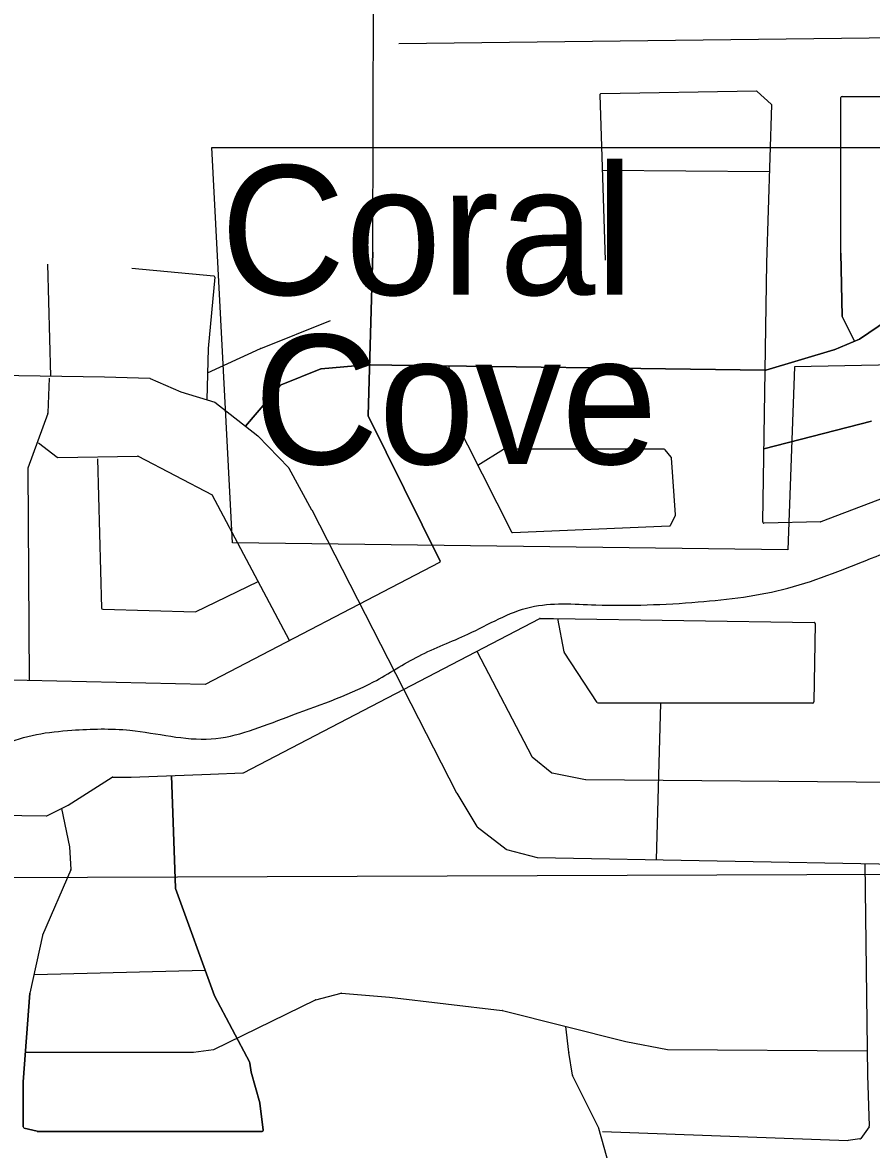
# Model space of a CAD drawing. Extents: x 408847 to 817539, y 923858 to 1151780.
# Drawn here: x 490621 to 493573, y 1060869 to 1064790 of the extents above; entities that cross this region are included whole.
import ezdxf

# ---------------------------------------------------------------- set-up
doc = ezdxf.new("R2010")
doc.units = 0
for name, color, linetype in [('Level 39', 7, 'Continuous'), ('Local Roads Improved', 7, 'Continuous'), ('Local Roads Paved', 7, 'Continuous'), ('Masks for Text', 7, 'Continuous'), ('Narrow River Creek and Branch and Slough', 7, 'Continuous'), ('Section Lines', 7, 'Continuous')]:
    doc.layers.add(name, color=color, linetype=linetype)

msp = doc.modelspace()

# ---------------------------------------------------------------- linework, layer by layer
at = {"layer": 'Local Roads Improved'}
for p, q in [((492628.7, 1064538.5), (492647.3, 1063963.2)), ((493173.4, 1064551.9), (492632.6, 1064542.6)), ((493225, 1064506.4), (493176.2, 1064550.9)), ((493209.5, 1063954.6), (493226.3, 1064503.4)), ((493466.3, 1063987.3), (493467.3, 1064529.2)), ((493471.3, 1064533.2), (494317.8, 1064533.2)), ((493195.5, 1063052.3), (493209.5, 1063954.6)), ((493471, 1063768.6), (493466.3, 1063987.3)), ((493514.4, 1063681), (493471.4, 1063766.9)), ((493573.3, 1063403.2), (493199.5, 1063307.3)), ((493620.4, 1063136.9), (493396.9, 1063053.1)), ((493395.6, 1063052.8), (493199.6, 1063048.3))]:
    msp.add_line(p, q, dxfattribs=at)
for centre, start, end in [((492632.7, 1064538.6), 90.9798, 181.8468), ((493173.5, 1064547.9), 47.713, 90.9798), ((493222.3, 1064503.5), 358.2458, 47.713), ((493471.3, 1064529.2), 90, 179.8965), ((493475, 1063768.7), 181.2183, 206.5544), ((493199.5, 1063052.3), 179.1145, 271.3328), ((493395.5, 1063056.8), 271.3328, 290.5648)]:
    msp.add_arc(centre, 4, start, end, dxfattribs=at)
at = {"layer": 'Local Roads Paved'}
for p, q in [((491839.3, 1063991.3), (491849.2, 1067436.4)), ((492637.2, 1064276.3), (493219.2, 1064271.5)), ((491839.3, 1063991.3), (491822.5, 1063423)), ((491822.5, 1063423), (491839.3, 1063991.3)), ((493195.5, 1063052.3), (493209.5, 1063954.6)), ((493466.3, 1063987.3), (493471, 1063768.6)), ((490719.1, 1063560), (490709.2, 1063949.5)), ((491000.5, 1063935.9), (491286.1, 1063908.3)), ((491289.7, 1063903.9), (491266.8, 1063655.7)), ((493532.1, 1063688.5), (493723, 1063818.9)), ((493723, 1063818.9), (493532.1, 1063688.5)), ((493471.4, 1063766.9), (493514.4, 1063681)), ((491449, 1063655.6), (491691.7, 1063753.7)), ((493443.2, 1063651), (493531.4, 1063688.1)), ((493531.4, 1063688.1), (493443.2, 1063651)), ((491266.7, 1063655.4), (491261.2, 1063477.7)), ((491264.1, 1063571.5), (491448.8, 1063655.5)), ((493205.4, 1063581), (493442.8, 1063650.8)), ((493442.8, 1063650.8), (493205.4, 1063581)), ((491659.6, 1063585.5), (491817.6, 1063599.5)), ((491817.6, 1063599.5), (491659.6, 1063585.5)), ((491818, 1063599.5), (493204.2, 1063580.8)), ((493204.2, 1063580.8), (491818, 1063599.5)), ((489462.6, 1063580.3), (490905.3, 1063557)), ((491519.8, 1063529.8), (491658.5, 1063585.3)), ((491658.5, 1063585.3), (491519.8, 1063529.8)), ((492103.9, 1063595.6), (492116.6, 1063422.8)), ((490713.8, 1063552.3), (490709.2, 1063431.5)), ((490905.3, 1063557), (491063.3, 1063552.3)), ((491064.8, 1063552), (491171.3, 1063505.7)), ((491396.4, 1063385.6), (491518.3, 1063528.7)), ((491518.3, 1063528.7), (491396.4, 1063385.6)), ((491171.7, 1063505.5), (491290.1, 1063468.7)), ((491290.1, 1063468.7), (491439.3, 1063352)), ((490708.9, 1063430.2), (490639.4, 1063240)), ((491822.9, 1063421.1), (492072.9, 1062916.2)), ((492072.9, 1062916.2), (491822.9, 1063421.1)), ((492117.1, 1063421.2), (492321, 1063017.8)), ((493199.5, 1063307.3), (493573.3, 1063403.2)), ((490676.5, 1063328), (490740.7, 1063277.5)), ((491439.7, 1063351.7), (491546.6, 1063240.1)), ((492293.2, 1063304.5), (492204.2, 1063248.9)), ((492852.7, 1063305.2), (492295.3, 1063305.2)), ((492877.1, 1063278.1), (492855.8, 1063303.7)), ((490743.3, 1063276.7), (491021, 1063281.3)), ((490882, 1063272), (490895.9, 1062752.5)), ((491023, 1063280.9), (491280.8, 1063146.3)), ((492891.8, 1063077.3), (492878, 1063275.8)), ((490639.1, 1063238.6), (490643.8, 1062500.3)), ((491547.2, 1063239.3), (491626.3, 1063094.9)), ((491549.8, 1062639.9), (491280.8, 1063146.3)), ((493620.4, 1063136.9), (493396.9, 1063053.1)), ((491626.4, 1063094.8), (492130.6, 1062109.2)), ((492874.3, 1063040.9), (492891.4, 1063075.2)), ((493395.6, 1063052.8), (493199.6, 1063048.3)), ((492324.8, 1063015.6), (492870.9, 1063038.7)), ((492071.2, 1062910.9), (491255.6, 1062487)), ((491222.9, 1062739.3), (491440.5, 1062845.6)), ((490899.7, 1062748.6), (491222.9, 1062739.3)), ((491388.9, 1062179.5), (492419.4, 1062716)), ((492421.2, 1062716.4), (492466.9, 1062716.4)), ((492467, 1062716.4), (493373.6, 1062702.5)), ((492504.2, 1062600.4), (492483.1, 1062716.2)), ((493377.5, 1062698.4), (493373, 1062426)), ((492201.3, 1062602.5), (492391.8, 1062236)), ((492619.9, 1062423.9), (492504.8, 1062599)), ((491255.6, 1062487), (490176.8, 1062510.4)), ((493369, 1062422.1), (492623.2, 1062422.1)), ((492825.9, 1061876.9), (492840.9, 1062422.1)), ((492392.9, 1062234.7), (492461.5, 1062179.7)), ((490779.4, 1062066.7), (490932.3, 1062164)), ((490934.5, 1062164.7), (490998.6, 1062164.7)), ((490998.8, 1062164.7), (491274.2, 1062174)), ((491138.5, 1062169.4), (491152.8, 1061777.6)), ((491138.5, 1062169.4), (491152.8, 1061777.6)), ((491138.5, 1062169.4), (491152.8, 1061777.6)), ((491152.8, 1061777.6), (491138.5, 1062169.4)), ((491274.2, 1062174), (491387.3, 1062179.1)), ((492463.2, 1062178.9), (492578.7, 1062155.9)), ((492579.4, 1062155.8), (493655, 1062146.3)), ((492130.8, 1062108.9), (492200.4, 1061992.9)), ((488058.7, 1062069.3), (490703.5, 1062029.2)), ((490705.4, 1062029.6), (490779, 1062066.5)), ((490756.1, 1062055), (490783.8, 1061922.1)), ((490756.1, 1062055), (490783.8, 1061922.1)), ((492201.4, 1061991.8), (492302.9, 1061913.3)), ((490783.9, 1061921.5), (490788.5, 1061843.3)), ((490783.9, 1061921.5), (490788.5, 1061843.3)), ((492304.3, 1061912.6), (492410.4, 1061884.9)), ((492411.4, 1061884.8), (494466.2, 1061845.6)), ((490788.2, 1061841.5), (490690.6, 1061613.8)), ((490788.2, 1061841.5), (490690.6, 1061613.8)), ((493550.3, 1061863.1), (493559.7, 1061126.6)), ((491153, 1061776.4), (491288.2, 1061403.2)), ((491153, 1061776.4), (491288.2, 1061403.2)), ((491153, 1061776.4), (491288.2, 1061403.2)), ((491288.2, 1061403.2), (491153, 1061776.4)), ((490690.4, 1061613.1), (490645.6, 1061412.9)), ((490690.4, 1061613.1), (490645.6, 1061412.9)), ((490662.5, 1061477.9), (491255.9, 1061492.5)), ((490622.9, 1061103.7), (490645.6, 1061412.9)), ((490645.6, 1061412.9), (490622.9, 1061103.7)), ((491288.2, 1061403.2), (491411.2, 1061170.6)), ((491288.2, 1061403.2), (491411.2, 1061170.6)), ((491411.2, 1061170.6), (491288.2, 1061403.2)), ((491640.7, 1061389.6), (491728.4, 1061412.7)), ((491640.7, 1061389.6), (491728.4, 1061412.7)), ((491729.8, 1061412.8), (491897.1, 1061398.9)), ((491729.8, 1061412.8), (491897.1, 1061398.9)), ((491286, 1061216.9), (491640, 1061389.4)), ((491286, 1061216.9), (491640, 1061389.4)), ((491897.3, 1061398.9), (492289.2, 1061352.2)), ((491897.3, 1061398.9), (492289.2, 1061352.2)), ((492289.7, 1061352.1), (492719, 1061244.7)), ((492289.7, 1061352.1), (492719, 1061244.7)), ((492520.9, 1061206.7), (492510.9, 1061296.8)), ((492719.2, 1061244.7), (492863.5, 1061216.7)), ((492719.2, 1061244.7), (492863.5, 1061216.7)), ((490630.5, 1061207.3), (491215.1, 1061207.3)), ((490630.5, 1061207.3), (491215.1, 1061207.3)), ((491215.6, 1061207.4), (491284.8, 1061216.6)), ((491215.6, 1061207.4), (491284.8, 1061216.6)), ((492533.1, 1061127.3), (492520.9, 1061206.5)), ((492864.3, 1061216.7), (493558.6, 1061211.9)), ((492864.3, 1061216.7), (493558.6, 1061211.9)), ((491411.6, 1061169.2), (491416.2, 1061137.2)), ((491411.6, 1061169.2), (491416.2, 1061137.2)), ((491416.2, 1061137.2), (491411.6, 1061169.2)), ((491446.4, 1061030.2), (491416.2, 1061137.2)), ((491416.2, 1061137.2), (491446.4, 1061030.2)), ((491446.4, 1061030.2), (491416.2, 1061137.2)), ((493559.7, 1061126.6), (493565.8, 1060949.7)), ((490622.9, 1061103.7), (490622.9, 1060946.9)), ((490622.9, 1060946.9), (490622.9, 1061103.7)), ((490622.9, 1061103.7), (490622.9, 1060946.9)), ((492625.2, 1060942.5), (492533.5, 1061126.1)), ((491458.2, 1060936), (491446.5, 1061029.6)), ((491446.5, 1061029.6), (491458.2, 1060936)), ((491458.2, 1060936), (491446.5, 1061029.6)), ((490625.9, 1060943.1), (490671.6, 1060931.6)), ((490671.6, 1060931.6), (490625.9, 1060943.1)), ((490625.9, 1060943.1), (490671.6, 1060931.6)), ((492680.5, 1060746.1), (492625.5, 1060941.8)), ((493565, 1060947.2), (493536.1, 1060906.7)), ((493491.7, 1060899.1), (492637.7, 1060929.9)), ((493533.4, 1060905), (493492.4, 1060899.2))]:
    msp.add_line(p, q, dxfattribs=at)
for points in [[(490672.5, 1060931.5), (491397.3, 1060931.5), (491454.3, 1060931.5)], [(491454.3, 1060931.5), (491397.3, 1060931.5), (490672.5, 1060931.5)], [(490672.5, 1060931.5), (491397.3, 1060931.5), (491454.3, 1060931.5)]]:
    msp.add_lwpolyline(points, dxfattribs=at)
for centre, start, end in [((491285.7, 1063904.3), 354.7124, 84.4699), ((493475, 1063768.7), 181.2183, 206.5544), ((493529.8, 1063691.8), 292.8432, 304.3427), ((493529.8, 1063691.8), 292.8432, 304.3427), ((491270.7, 1063655.3), 174.7124, 178.2109), ((491450.5, 1063651.9), 112.0004, 114.454), ((493441.6, 1063654.7), 286.3968, 292.8432), ((493441.6, 1063654.7), 286.3968, 292.8432), ((491818, 1063595.5), 89.228, 95.0448), ((491818, 1063595.5), 89.228, 95.0448), ((491660, 1063581.6), 95.0448, 111.8106), ((491660, 1063581.6), 95.0448, 111.8106), ((493204.3, 1063584.8), 269.228, 286.3968), ((493204.3, 1063584.8), 269.228, 286.3968), ((490905.2, 1063553), 88.3145, 89.0725), ((491063.2, 1063548.3), 66.4917, 88.3145), ((491521.3, 1063526.1), 111.8106, 139.5871), ((491521.3, 1063526.1), 111.8106, 139.5871), ((491172.9, 1063509.3), 246.4917, 252.7111), ((490705.2, 1063431.6), 339.9134, 357.7984), ((491826.5, 1063422.8), 178.3034, 206.3438), ((491826.5, 1063422.8), 178.3034, 206.3438), ((492120.6, 1063423), 184.2234, 206.8171), ((491436.8, 1063348.9), 43.7678, 51.9883), ((492295.3, 1063301.2), 90, 122.0174), ((492852.7, 1063301.2), 39.7924, 90), ((490743.2, 1063280.7), 231.8298, 270.9553), ((491021.1, 1063277.3), 62.4372, 90.9553), ((492874, 1063275.5), 3.9891, 39.7924), ((490643.1, 1063238.6), 159.9134, 180.3648), ((491543.7, 1063237.4), 28.7285, 43.7678), ((491622.8, 1063093), 27.0947, 28.7285), ((492887.9, 1063077), 333.4456, 3.9891), ((493199.5, 1063052.3), 179.1145, 271.3328), ((493395.5, 1063056.8), 271.3328, 290.5648), ((492324.6, 1063019.6), 206.8171, 272.4275), ((492870.7, 1063042.7), 272.4275, 333.4456), ((492069.3, 1062914.4), 297.458, 26.3438), ((490899.9, 1062752.6), 181.5336, 268.3627), ((492421.2, 1062712.4), 90, 117.5017), ((492466.9, 1062712.4), 89.1182, 90), ((493373.5, 1062698.5), 359.0456, 89.1182), ((492508.1, 1062601.2), 190.3001, 213.3284), ((492623.2, 1062426.1), 213.3284, 270), ((493369, 1062426.1), 270, 359.0456), ((492395.4, 1062237.8), 207.4635, 231.3272), ((490934.5, 1062160.7), 90, 122.4833), ((490998.6, 1062168.7), 270, 271.9424), ((491387.1, 1062183.1), 272.5814, 297.5017), ((492464, 1062182.9), 231.3272, 258.6849), ((492579.4, 1062159.8), 258.6849, 269.4927), ((492134.2, 1062111), 207.0947, 210.952), ((490703.6, 1062033.2), 269.1299, 296.5757), ((490777.2, 1062070), 296.5757, 302.4833), ((492203.8, 1061995), 210.952, 232.2928), ((490779.9, 1061921.3), 3.3649, 11.763), ((490779.9, 1061921.3), 3.3649, 11.763), ((492305.3, 1061916.5), 232.2928, 255.3726), ((492411.5, 1061888.8), 255.3726, 268.9083), ((490784.5, 1061843.1), 336.8111, 3.3649), ((490784.5, 1061843.1), 336.8111, 3.3649), ((491156.8, 1061777.7), 182.0943, 199.917), ((491156.8, 1061777.7), 182.0943, 199.917), ((491156.8, 1061777.7), 182.0943, 199.917), ((491156.8, 1061777.7), 182.0943, 199.917), ((490694.3, 1061612.2), 156.8111, 167.3914), ((490694.3, 1061612.2), 156.8111, 167.3914), ((491729.4, 1061408.9), 85.2341, 104.7501), ((491729.4, 1061408.9), 85.2341, 104.7501), ((491641.7, 1061385.8), 104.7501, 115.9693), ((491641.7, 1061385.8), 104.7501, 115.9693), ((491896.8, 1061394.9), 83.2079, 85.2341), ((491896.8, 1061394.9), 83.2079, 85.2341), ((492288.8, 1061348.2), 75.9575, 83.2079), ((492288.8, 1061348.2), 75.9575, 83.2079), ((492720, 1061248.6), 255.9575, 259.041), ((492720, 1061248.6), 255.9575, 259.041), ((491215.1, 1061211.3), 270, 277.5981), ((491215.1, 1061211.3), 270, 277.5981), ((491284.3, 1061220.5), 277.5981, 295.9693), ((491284.3, 1061220.5), 277.5981, 295.9693), ((492524.9, 1061207.1), 186.3373, 188.7422), ((492864.3, 1061220.7), 259.041, 269.6047), ((492864.3, 1061220.7), 259.041, 269.6047), ((491407.7, 1061168.7), 8.1264, 27.8573), ((491407.7, 1061168.7), 8.1264, 27.8573), ((491407.7, 1061168.7), 8.1264, 27.8573), ((492537.1, 1061127.9), 188.7422, 206.5544), ((491442.6, 1061029.1), 7.1217, 15.777), ((491442.6, 1061029.1), 7.1217, 15.777), ((491442.6, 1061029.1), 7.1217, 15.777), ((490626.9, 1060946.9), 180, 255.9575), ((490626.9, 1060946.9), 180, 255.9575), ((490626.9, 1060946.9), 180, 255.9575), ((490672.5, 1060935.5), 255.9575, 270), ((490672.5, 1060935.5), 255.9575, 270), ((490672.5, 1060935.5), 255.9575, 270), ((491454.3, 1060935.5), 270, 7.1217), ((491454.3, 1060935.5), 270, 7.1217), ((491454.3, 1060935.5), 270, 7.1217), ((492621.7, 1060940.7), 15.7017, 26.5544), ((493561.8, 1060949.5), 324.4749, 1.974), ((493491.9, 1060903.1), 267.9389, 278.1338), ((493532.8, 1060909), 278.1338, 324.4749)]:
    msp.add_arc(centre, 4, start, end, dxfattribs=at)
at = {"layer": 'Masks for Text'}
msp.add_lwpolyline([(491279.3, 1064355.2), (493663.9, 1064355.2), (493655.9, 1063599.6), (493306.2, 1063591.6), (493282.4, 1062955.3), (491350.9, 1062979.2)], close=True, dxfattribs=at)
at = {"layer": 'Narrow River Creek and Branch and Slough'}
msp.add_line((493757.5, 1064738.1), (491929.5, 1064716.1), dxfattribs=at)
msp.add_spline([(488826.1, 1060521.4), (488798.1, 1060645.5), (488830.1, 1060765.7), (488946.2, 1060903.8), (489164.5, 1061070), (489420.8, 1061236.2), (489727.1, 1061434.4), (489941.3, 1061634.6), (490069.5, 1061818.8), (490181.6, 1061981), (490421.9, 1062183.2), (490554, 1062275.4), (490792.3, 1062327.4), (490994.5, 1062327.4), (491276.8, 1062297.4), (491541.1, 1062373.5), (491841.4, 1062495.6), (491999.6, 1062585.7), (492169.8, 1062661.8), (492388, 1062755.9), (492614.3, 1062763.9), (492970.7, 1062773.9), (493283, 1062822), (493589.4, 1062932.1), (493675.4, 1062966.1), (493855.6, 1063058.2)], degree=3, dxfattribs=at)
at = {"layer": 'Section Lines'}
msp.add_line((489131.5, 1061810.4), (494510.6, 1061829.6), dxfattribs=at)

# ---------------------------------------------------------------- texts
at = {"layer": 'Level 39'}
for s, p in [('Coral', (491308.6, 1063842.7)), ('Cove', (491424.7, 1063253.6))]:
    msp.add_text(s, height=450, rotation=0.0005, dxfattribs=at).set_placement(p)

doc.saveas('drawing.dxf')
